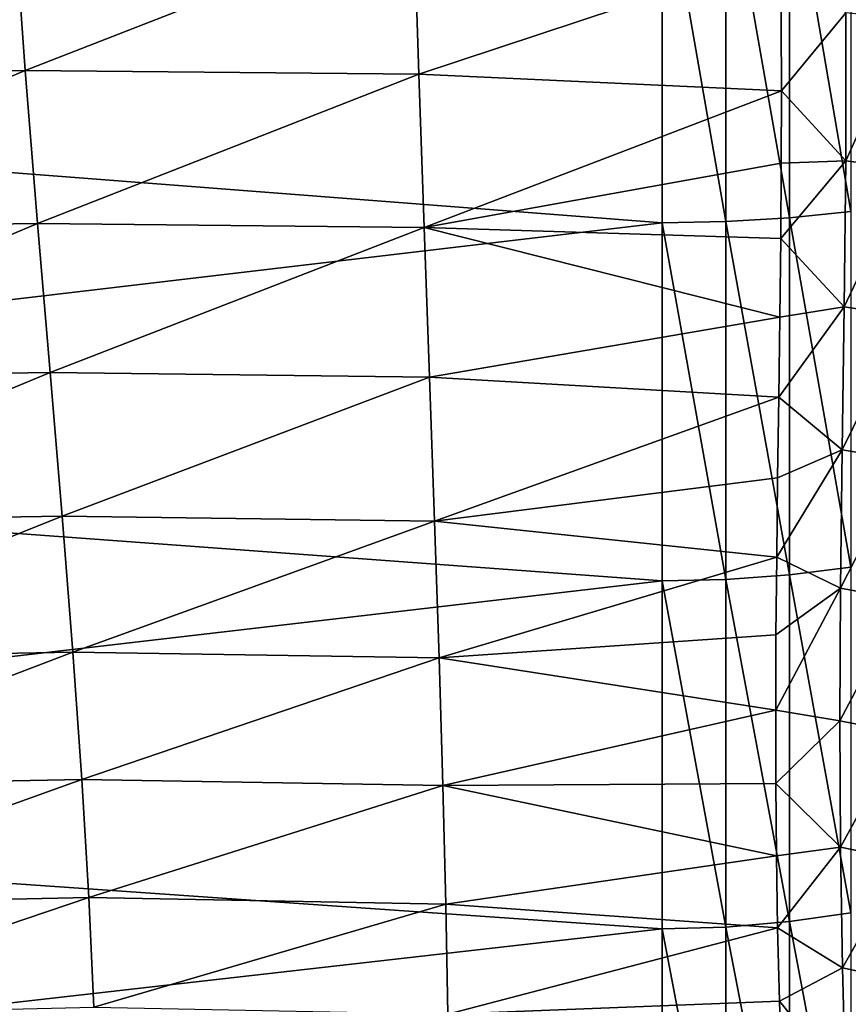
# Model space of a CAD drawing. Header units: metres. Extents: x -24 to 72, y -247 to 22.
# Tile 554 of 573: x 66.52 to 69.78, y -9.62 to -5.75. Entities that reach past the tile are written whole.
import ezdxf

# ---------------------------------------------------------------- set-up
doc = ezdxf.new("R2010")
doc.units = ezdxf.units.M
doc.layers.add('solid_509589_MEDIA_SW0001', color=7, linetype='CONTINUOUS')

msp = doc.modelspace()

# ---------------------------------------------------------------- linework, layer by layer
at = {"layer": 'solid_509589_MEDIA_SW0001'}
for points in [[(69.046227, -5.112684, 64.131874), (61.700001, -5.986217, 64.371277), (61.700001, -4.523919, 63.993069)], [(69.546257, -5.097219, 64.193481), (69.546257, -6.532883, 64.608849), (69.296867, -5.108845, 64.147171)], [(69.78759, -5.077995, 64.270073), (69.78759, -6.508244, 64.683876), (69.546257, -5.097219, 64.193481)], [(69.78759, -6.508244, 64.683876), (69.546257, -6.532883, 64.608849), (69.546257, -5.097219, 64.193481)], [(69.046227, -5.112684, 64.131874), (69.046227, -6.552702, 64.548508), (61.700001, -5.986217, 64.371277)], [(69.296867, -5.108845, 64.147171), (69.296867, -6.547782, 64.563484), (69.046227, -5.112684, 64.131874)], [(69.296867, -6.547782, 64.563484), (69.046227, -6.552702, 64.548508), (69.046227, -5.112684, 64.131874)], [(69.546257, -6.532883, 64.608849), (69.296867, -6.547782, 64.563484), (69.296867, -5.108845, 64.147171)], [(64.999237, -5.973854, 106.174385), (66.545074, -5.954588, 106.187744), (66.500885, -5.346401, 105.92868)], [(66.500885, -5.346401, 105.92868), (66.545074, -5.954588, 106.187744), (68.070869, -5.359, 105.919487)], [(66.545074, -5.954588, 106.187744), (68.091026, -5.969105, 106.177437), (68.070869, -5.359, 105.919487)], [(68.070869, -5.359, 105.919487), (68.091026, -5.969105, 106.177437), (69.512718, -5.497722, 105.929955)], [(68.091026, -5.969105, 106.177437), (69.515625, -6.033867, 106.156929), (69.512718, -5.497722, 105.929955)], [(69.767868, -5.728117, 105.993492), (69.512718, -5.497722, 105.929955), (69.515625, -6.033867, 106.156929)], [(69.767639, -6.309154, 106.259933), (69.767868, -5.728117, 105.993492), (69.515625, -6.033867, 106.156929)], [(70.018318, -5.753738, 105.940384), (69.767868, -5.728117, 105.993492), (69.767639, -6.309154, 106.259933)], [(70.017616, -6.341662, 106.208412), (70.018318, -5.753738, 105.940384), (69.767639, -6.309154, 106.259933)], [(64.999237, -5.973854, 106.174385), (65.074272, -6.575888, 106.487274), (66.545074, -5.954588, 106.187744)], [(65.074272, -6.575888, 106.487274), (66.593094, -6.55483, 106.502151), (66.545074, -5.954588, 106.187744)], [(66.545074, -5.954588, 106.187744), (66.593094, -6.55483, 106.502151), (68.091026, -5.969105, 106.177437)], [(69.046227, -6.552702, 64.548508), (61.700001, -7.419541, 64.854385), (61.700001, -5.986217, 64.371277)], [(66.593094, -6.55483, 106.502151), (68.112053, -6.571306, 106.490738), (68.091026, -5.969105, 106.177437)], [(68.091026, -5.969105, 106.177437), (68.112053, -6.571306, 106.490738), (69.515625, -6.033867, 106.156929)], [(68.112053, -6.571306, 106.490738), (69.51461, -6.318256, 106.295906), (69.515625, -6.033867, 106.156929)], [(69.767639, -6.309154, 106.259933), (69.515625, -6.033867, 106.156929), (69.51461, -6.318256, 106.295906)], [(68.112053, -6.571306, 106.490738), (69.512077, -6.614591, 106.454002), (69.51461, -6.318256, 106.295906)], [(69.767639, -6.309154, 106.259933), (69.51461, -6.318256, 106.295906), (69.512077, -6.614591, 106.454002)], [(69.761894, -6.882875, 106.573906), (69.767639, -6.309154, 106.259933), (69.512077, -6.614591, 106.454002)], [(70.017616, -6.341662, 106.208412), (69.767639, -6.309154, 106.259933), (69.761894, -6.882875, 106.573906)], [(70.011391, -6.920811, 106.523758), (70.017616, -6.341662, 106.208412), (69.761894, -6.882875, 106.573906)], [(69.546257, -6.532883, 64.608849), (69.546257, -7.935256, 65.12558), (69.296867, -6.547782, 64.563484)], [(69.78759, -6.508244, 64.683876), (69.78759, -7.905327, 65.198654), (69.546257, -6.532883, 64.608849)], [(69.78759, -7.905327, 65.198654), (69.546257, -7.935256, 65.12558), (69.546257, -6.532883, 64.608849)], [(69.046227, -6.552702, 64.548508), (69.046227, -7.95933, 65.066803), (61.700001, -7.419541, 64.854385)], [(65.074272, -6.575888, 106.487274), (65.15152, -7.163376, 106.846512), (66.593094, -6.55483, 106.502151)], [(65.15152, -7.163376, 106.846512), (66.642174, -7.140546, 106.862907), (66.593094, -6.55483, 106.502151)], [(66.593094, -6.55483, 106.502151), (66.642174, -7.140546, 106.862907), (68.112053, -6.571306, 106.490738)], [(66.642174, -7.140546, 106.862907), (68.132973, -7.159005, 106.850372), (68.112053, -6.571306, 106.490738)], [(68.112053, -6.571306, 106.490738), (69.508499, -6.922648, 106.632393), (69.512077, -6.614591, 106.454002)], [(68.112053, -6.571306, 106.490738), (68.132973, -7.159005, 106.850372), (69.508499, -6.922648, 106.632393)], [(69.296867, -6.547782, 64.563484), (69.296867, -7.953354, 65.081398), (69.046227, -6.552702, 64.548508)], [(69.296867, -7.953354, 65.081398), (69.046227, -7.95933, 65.066803), (69.046227, -6.552702, 64.548508)], [(69.546257, -7.935256, 65.12558), (69.296867, -7.953354, 65.081398), (69.296867, -6.547782, 64.563484)], [(69.761894, -6.882875, 106.573906), (69.512077, -6.614591, 106.454002), (69.508499, -6.922648, 106.632393)], [(69.761894, -6.882875, 106.573906), (69.508499, -6.922648, 106.632393), (69.504265, -7.237801, 106.829605)], [(69.754166, -7.444365, 106.928726), (69.761894, -6.882875, 106.573906), (69.504265, -7.237801, 106.829605)], [(70.011391, -6.920811, 106.523758), (69.761894, -6.882875, 106.573906), (69.754166, -7.444365, 106.928726)], [(70.003166, -7.48654, 106.879539), (70.011391, -6.920811, 106.523758), (69.754166, -7.444365, 106.928726)], [(68.132973, -7.159005, 106.850372), (69.504265, -7.237801, 106.829605), (69.508499, -6.922648, 106.632393)], [(65.15152, -7.163376, 106.846512), (65.225922, -7.728819, 107.243309), (66.642174, -7.140546, 106.862907)], [(65.225922, -7.728819, 107.243309), (66.689232, -7.704216, 107.261208), (66.642174, -7.140546, 106.862907)], [(66.642174, -7.140546, 106.862907), (66.689232, -7.704216, 107.261208), (68.132973, -7.159005, 106.850372)], [(66.689232, -7.704216, 107.261208), (68.15271, -7.724655, 107.247543), (68.132973, -7.159005, 106.850372)], [(68.132973, -7.159005, 106.850372), (68.15271, -7.724655, 107.247543), (69.504265, -7.237801, 106.829605)], [(68.15271, -7.724655, 107.247543), (69.500015, -7.554092, 107.042763), (69.504265, -7.237801, 106.829605)], [(69.754166, -7.444365, 106.928726), (69.504265, -7.237801, 106.829605), (69.500015, -7.554092, 107.042763)], [(69.046227, -7.95933, 65.066803), (61.700001, -8.813739, 65.439095), (61.700001, -7.419541, 64.854385)], [(69.754166, -7.444365, 106.928726), (69.500015, -7.554092, 107.042763), (69.496361, -7.866264, 107.268799)], [(69.747528, -7.987469, 107.318497), (69.754166, -7.444365, 106.928726), (69.496361, -7.866264, 107.268799)], [(70.003166, -7.48654, 106.879539), (69.754166, -7.444365, 106.928726), (69.747528, -7.987469, 107.318497)], [(69.996033, -8.033165, 107.269951), (70.003166, -7.48654, 106.879539), (69.747528, -7.987469, 107.318497)], [(68.15271, -7.724655, 107.247543), (69.496361, -7.866264, 107.268799), (69.500015, -7.554092, 107.042763)], [(65.225922, -7.728819, 107.243309), (65.292854, -8.264988, 107.670639), (66.689232, -7.704216, 107.261208)], [(65.292854, -8.264988, 107.670639), (66.731483, -8.238587, 107.690025), (66.689232, -7.704216, 107.261208)], [(66.689232, -7.704216, 107.261208), (66.731483, -8.238587, 107.690025), (68.15271, -7.724655, 107.247543)], [(66.731483, -8.238587, 107.690025), (68.170288, -8.260985, 107.675224), (68.15271, -7.724655, 107.247543)], [(68.15271, -7.724655, 107.247543), (68.170288, -8.260985, 107.675224), (69.496361, -7.866264, 107.268799)], [(68.170288, -8.260985, 107.675224), (69.49369, -8.170238, 107.504898), (69.496361, -7.866264, 107.268799)], [(69.747528, -7.987469, 107.318497), (69.496361, -7.866264, 107.268799), (69.49369, -8.170238, 107.504898)], [(69.78759, -7.905327, 65.198654), (69.78759, -9.262128, 65.81179), (69.546257, -7.935256, 65.12558)], [(69.046227, -7.95933, 65.066803), (69.046227, -9.325398, 65.684128), (61.700001, -8.813739, 65.439095)], [(69.296867, -7.953354, 65.081398), (69.296867, -9.318398, 65.698257), (69.046227, -7.95933, 65.066803)], [(69.296867, -9.318398, 65.698257), (69.046227, -9.325398, 65.684128), (69.046227, -7.95933, 65.066803)], [(69.546257, -7.935256, 65.12558), (69.546257, -9.297194, 65.741043), (69.296867, -7.953354, 65.081398)], [(69.546257, -9.297194, 65.741043), (69.296867, -9.318398, 65.698257), (69.296867, -7.953354, 65.081398)], [(69.78759, -9.262128, 65.81179), (69.546257, -9.297194, 65.741043), (69.546257, -7.935256, 65.12558)], [(69.747528, -7.987469, 107.318497), (69.49369, -8.170238, 107.504898), (69.492546, -8.46629, 107.751259)], [(69.744392, -8.508008, 107.740067), (69.747528, -7.987469, 107.318497), (69.492546, -8.46629, 107.751259)], [(69.996033, -8.033165, 107.269951), (69.747528, -7.987469, 107.318497), (69.744392, -8.508008, 107.740067)], [(69.992386, -8.556828, 107.69191), (69.996033, -8.033165, 107.269951), (69.744392, -8.508008, 107.740067)], [(68.170288, -8.260985, 107.675224), (69.492546, -8.46629, 107.751259), (69.49369, -8.170238, 107.504898)], [(65.292854, -8.264988, 107.670639), (65.348984, -8.766836, 108.122765), (66.731483, -8.238587, 107.690025)], [(65.348984, -8.766836, 108.122765), (66.766891, -8.7386, 108.143631), (66.731483, -8.238587, 107.690025)], [(66.731483, -8.238587, 107.690025), (66.766891, -8.7386, 108.143631), (68.170288, -8.260985, 107.675224)], [(66.766891, -8.7386, 108.143631), (68.18499, -8.762916, 108.127663), (68.170288, -8.260985, 107.675224)], [(68.170288, -8.260985, 107.675224), (68.18499, -8.762916, 108.127663), (69.492546, -8.46629, 107.751259)], [(68.18499, -8.762916, 108.127663), (69.493057, -8.754284, 108.00779), (69.492546, -8.46629, 107.751259)], [(69.744392, -8.508008, 107.740067), (69.492546, -8.46629, 107.751259), (69.493057, -8.754284, 108.00779)], [(69.746445, -9.004663, 108.19252), (69.744392, -8.508008, 107.740067), (69.493057, -8.754284, 108.00779)], [(69.992386, -8.556828, 107.69191), (69.744392, -8.508008, 107.740067), (69.746445, -9.004663, 108.19252)], [(69.993881, -9.056417, 108.144608), (69.992386, -8.556828, 107.69191), (69.746445, -9.004663, 108.19252)], [(65.348984, -8.766836, 108.122765), (65.392838, -9.232959, 108.594589), (66.766891, -8.7386, 108.143631)], [(65.392838, -9.232959, 108.594589), (66.794594, -9.202833, 108.616898), (66.766891, -8.7386, 108.143631)], [(66.766891, -8.7386, 108.143631), (66.794594, -9.202833, 108.616898), (68.18499, -8.762916, 108.127663)], [(66.794594, -9.202833, 108.616898), (68.196548, -9.229015, 108.599754), (68.18499, -8.762916, 108.127663)], [(68.18499, -8.762916, 108.127663), (69.495583, -9.038618, 108.278641), (69.493057, -8.754284, 108.00779)], [(68.18499, -8.762916, 108.127663), (68.196548, -9.229015, 108.599754), (69.495583, -9.038618, 108.278641)], [(69.746445, -9.004663, 108.19252), (69.493057, -8.754284, 108.00779), (69.495583, -9.038618, 108.278641)], [(69.046227, -9.325398, 65.684128), (61.700001, -10.161016, 66.121918), (61.700001, -8.813739, 65.439095)], [(69.746445, -9.004663, 108.19252), (69.495583, -9.038618, 108.278641), (69.500214, -9.322116, 108.567245)], [(69.754272, -9.478223, 108.6754), (69.746445, -9.004663, 108.19252), (69.500214, -9.322116, 108.567245)], [(69.993881, -9.056417, 108.144608), (69.746445, -9.004663, 108.19252), (69.754272, -9.478223, 108.6754)], [(68.196548, -9.229015, 108.599754), (69.500214, -9.322116, 108.567245), (69.495583, -9.038618, 108.278641)], [(70.001129, -9.532896, 108.627693), (69.993881, -9.056417, 108.144608), (69.754272, -9.478223, 108.6754)], [(65.392838, -9.232959, 108.594589), (65.42466, -9.665232, 109.081505), (66.794594, -9.202833, 108.616898)], [(65.42466, -9.665232, 109.081505), (66.814758, -9.633158, 109.105225), (66.794594, -9.202833, 108.616898)], [(66.794594, -9.202833, 108.616898), (66.814758, -9.633158, 109.105225), (68.196548, -9.229015, 108.599754)], [(66.814758, -9.633158, 109.105225), (68.205063, -9.661147, 109.086868), (68.196548, -9.229015, 108.599754)], [(68.196548, -9.229015, 108.599754), (68.205063, -9.661147, 109.086868), (69.500214, -9.322116, 108.567245)], [(69.78759, -9.262128, 65.81179), (69.78759, -10.571731, 66.520164), (69.546257, -9.297194, 65.741043)], [(69.296867, -9.318398, 65.698257), (69.296867, -10.635956, 66.410927), (69.046227, -9.325398, 65.684128)], [(69.546257, -9.297194, 65.741043), (69.546257, -10.611753, 66.452095), (69.296867, -9.318398, 65.698257)], [(69.546257, -10.611753, 66.452095), (69.296867, -10.635956, 66.410927), (69.296867, -9.318398, 65.698257)], [(69.78759, -10.571731, 66.520164), (69.546257, -10.611753, 66.452095), (69.546257, -9.297194, 65.741043)], [(69.046227, -9.325398, 65.684128), (69.046227, -10.643948, 66.397339), (61.700001, -10.161016, 66.121918)], [(68.205063, -9.661147, 109.086868), (69.50721, -9.609479, 108.879639), (69.500214, -9.322116, 108.567245)], [(69.296867, -10.635956, 66.410927), (69.046227, -10.643948, 66.397339), (69.046227, -9.325398, 65.684128)], [(69.754272, -9.478223, 108.6754), (69.500214, -9.322116, 108.567245), (69.50721, -9.609479, 108.879639)], [(69.76725, -9.930636, 109.187469), (69.754272, -9.478223, 108.6754), (69.50721, -9.609479, 108.879639)], [(70.001129, -9.532896, 108.627693), (69.754272, -9.478223, 108.6754), (69.76725, -9.930636, 109.187469)], [(70.013489, -9.9883, 109.140083), (70.001129, -9.532896, 108.627693), (69.76725, -9.930636, 109.187469)], [(68.205063, -9.661147, 109.086868), (69.516541, -9.905613, 109.223198), (69.50721, -9.609479, 108.879639)], [(69.76725, -9.930636, 109.187469), (69.50721, -9.609479, 108.879639), (69.516541, -9.905613, 109.223198)]]:
    msp.add_3dface(points, dxfattribs=at)

doc.saveas('drawing.dxf')
